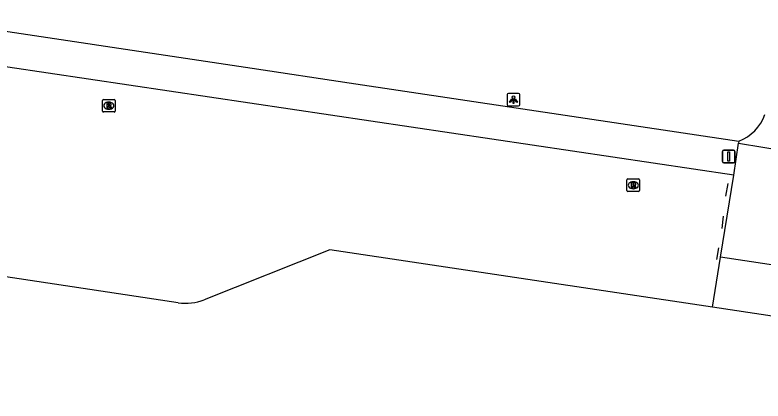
# Model space of a CAD drawing. Extents: x 164150 to 165261, y 382513 to 383432.
# Drawn here: x 164313.5 to 164372.9, y 382684.7 to 382715.4 of the extents above; entities that cross this region are included whole.
import ezdxf

# ---------------------------------------------------------------- set-up
doc = ezdxf.new("R2010")
doc.units = 0
for name, color, linetype in [('IMGEO_Afsluitpaal', 7, 'Continuous'), ('IMGEO_Fietspad_open', 7, 'Continuous'), ('IMGEO_Hek', 7, 'Continuous'), ('IMGEO_Lichtpunt', 7, 'Continuous'), ('IMGEO_Parkeervlak_open', 7, 'Continuous'), ('IMGEO_Rijbaan_lokaal_open', 7, 'Continuous'), ('IMGEO_Rioolput', 7, 'Continuous'), ('IMGEO_Waterloop', 7, 'Continuous')]:
    doc.layers.add(name, color=color, linetype=linetype)

msp = doc.modelspace()

# ---------------------------------------------------------------- linework, layer by layer
at = {"layer": 'IMGEO_Afsluitpaal'}
for p, q in [((164369.637, 382703.772), (164369.637, 382704.572)), ((164369.637, 382704.572), (164369.637, 382703.772)), ((164369.737, 382704.672), (164370.527, 382704.672)), ((164370.527, 382704.672), (164369.737, 382704.672)), ((164370.627, 382704.572), (164370.627, 382703.772)), ((164370.627, 382703.772), (164370.627, 382704.572)), ((164370.527, 382703.672), (164369.737, 382703.672)), ((164369.737, 382703.672), (164370.527, 382703.672))]:
    msp.add_line(p, q, dxfattribs=at)
msp.add_lwpolyline([(164370.057, 382704.547), (164370.207, 382704.547), (164370.207, 382703.797), (164370.057, 382703.797), (164370.057, 382704.547)], dxfattribs=at)
for centre, start, end in [((164369.737, 382704.572), 90, 180), ((164369.737, 382704.572), 90, 180), ((164370.527, 382704.572), 0, 90), ((164370.527, 382704.572), 360, 90), ((164369.737, 382703.772), 180, 270), ((164369.737, 382703.772), 180, 270), ((164370.527, 382703.772), 270, 0), ((164370.527, 382703.772), 270, 0)]:
    msp.add_arc(centre, 0.1, start, end, dxfattribs=at)
at = {"layer": 'IMGEO_Fietspad_open'}
for points in [[(164234.737, 382725.745), (164260.676, 382721.879), (164307.052, 382714.968), (164332.292, 382711.186), (164340.005, 382710.03), (164370.945, 382705.394)], [(164370.532, 382702.671), (164306.471, 382712.221), (164227.905, 382723.931)]]:
    msp.add_lwpolyline(points, dxfattribs=at)
at = {"layer": 'IMGEO_Hek'}
for points in [[(164369.896, 382701.007), (164370.097, 382702.024)], [(164369.609, 382698.442), (164369.717, 382699.436)], [(164369.187, 382695.969), (164369.358, 382696.904)]]:
    msp.add_lwpolyline(points, dxfattribs=at)
at = {"layer": 'IMGEO_Lichtpunt'}
for p, q in [((164352.545, 382709.084), (164352.545, 382708.277)), ((164352.545, 382709.084), (164352.545, 382708.277)), ((164353.447, 382709.179), (164352.639, 382709.179)), ((164353.447, 382709.179), (164352.639, 382709.179)), ((164353.541, 382708.277), (164353.541, 382709.084)), ((164353.541, 382708.277), (164353.541, 382709.084)), ((164352.639, 382708.183), (164353.447, 382708.183)), ((164352.639, 382708.183), (164353.447, 382708.183))]:
    msp.add_line(p, q, dxfattribs=at)
for points in [[(164352.919, 382708.748), (164352.958, 382708.72), (164352.77, 382708.458), (164352.732, 382708.485), (164352.919, 382708.748)], [(164353.021, 382708.7), (164353.068, 382708.7), (164353.068, 382708.378), (164353.021, 382708.378), (164353.021, 382708.7)], [(164353.131, 382708.72), (164353.169, 382708.747), (164353.356, 382708.485), (164353.317, 382708.457), (164353.131, 382708.72)]]:
    msp.add_lwpolyline(points, dxfattribs=at)
msp.add_circle((164353.044, 382708.882), 0.0994, dxfattribs=at)
for centre, start, end in [((164352.639, 382709.084), 90, 180), ((164352.639, 382709.084), 90, 180), ((164353.447, 382709.084), 0, 90), ((164353.447, 382709.084), 0, 90), ((164352.639, 382708.277), 180, 270), ((164352.639, 382708.277), 180, 270), ((164353.447, 382708.277), 270, 0), ((164353.447, 382708.277), 270, 360)]:
    msp.add_arc(centre, 0.0946, start, end, dxfattribs=at)
at = {"layer": 'IMGEO_Parkeervlak_open'}
for points in [[(164368.847, 382692.183), (164369.495, 382696.165)], [(164418.339, 382684.725), (164368.847, 382692.183)]]:
    msp.add_lwpolyline(points, dxfattribs=at)
at = {"layer": 'IMGEO_Rijbaan_lokaal_open'}
for points in [[(164370.945, 382705.394), (164370.921, 382705.236)], [(164370.532, 382702.671), (164370.921, 382705.236)], [(164370.921, 382705.236), (164380.58, 382703.646)], [(164369.495, 382696.165), (164370.532, 382702.671)], [(164419.009, 382689.034), (164413.703, 382689.853), (164412.872, 382689.606), (164369.495, 382696.165)]]:
    msp.add_lwpolyline(points, dxfattribs=at)
msp.add_arc((164369.713, 382708.663), 3.494, 290.65193, 340.63803, dxfattribs=at)
at = {"layer": 'IMGEO_Rioolput'}
for p, q in [((164320.414, 382707.779), (164320.414, 382708.631)), ((164320.489, 382708.705), (164321.341, 382708.705)), ((164320.902, 382708.485), (164320.927, 382708.485)), ((164321.415, 382708.631), (164321.415, 382707.779)), ((164320.925, 382707.925), (164320.9, 382707.925)), ((164321.341, 382707.705), (164320.489, 382707.705)), ((164362.059, 382701.455), (164362.059, 382702.307)), ((164362.134, 382702.381), (164362.986, 382702.381)), ((164362.547, 382702.161), (164362.572, 382702.161)), ((164363.06, 382702.307), (164363.06, 382701.455)), ((164362.986, 382701.381), (164362.134, 382701.381)), ((164362.57, 382701.601), (164362.545, 382701.601))]:
    msp.add_line(p, q, dxfattribs=at)
for points in [[(164320.414, 382707.779), (164320.414, 382708.631)], [(164320.489, 382708.705), (164321.341, 382708.705)], [(164321.003, 382708.403), (164320.751, 382708.405), (164320.751, 382708.005)], [(164321.415, 382708.631), (164321.415, 382707.779)], [(164320.751, 382708.005), (164320.875, 382708.005), (164320.875, 382708.167), (164320.886, 382708.167)], [(164320.929, 382708.324), (164320.875, 382708.324), (164320.875, 382708.243)], [(164320.875, 382708.243), (164320.927, 382708.243)], [(164320.933, 382708.138), (164321.004, 382708.005), (164321.144, 382708.005), (164321.079, 382708.131)], [(164321.341, 382707.705), (164320.489, 382707.705)], [(164362.059, 382701.455), (164362.059, 382702.307)], [(164362.134, 382702.381), (164362.986, 382702.381)], [(164362.648, 382702.079), (164362.396, 382702.081), (164362.396, 382701.681)], [(164362.396, 382701.681), (164362.52, 382701.681), (164362.52, 382701.843), (164362.531, 382701.843)], [(164362.574, 382702), (164362.52, 382702), (164362.52, 382701.919)], [(164362.52, 382701.919), (164362.572, 382701.919)], [(164362.578, 382701.814), (164362.649, 382701.681), (164362.789, 382701.681), (164362.724, 382701.807)], [(164363.06, 382702.307), (164363.06, 382701.455)], [(164362.986, 382701.381), (164362.134, 382701.381)]]:
    msp.add_lwpolyline(points, dxfattribs=at)
for centre, radius, start, end in [((164320.491, 382708.629), 0.0765, 91.55205, 178.44795), ((164320.491, 382708.629), 0.0765, 91.55205, 178.44795), ((164321.002, 382708.293), 0.109, 350.36119, 89.41601), ((164321.339, 382708.629), 0.0765, 1.55205, 88.44795), ((164321.339, 382708.629), 0.0765, 1.55205, 88.44795), ((164320.491, 382707.781), 0.0765, 181.55205, 268.44795), ((164320.491, 382707.781), 0.0765, 181.55205, 268.44795), ((164320.885, 382708.114), 0.0533, 26.02933, 88.69889), ((164320.911, 382708.432), 0.19, 274.7715, 282.96867), ((164320.935, 382708.228), 0.0964, 77.00612, 93.18647), ((164320.949, 382708.285), 0.0378, 276.66336, 79.67722), ((164321, 382708.293), 0.112, 277.58423, 350.98172), ((164320.984, 382708.078), 0.108, 29.51342, 73.79051), ((164321.339, 382707.781), 0.0765, 271.55205, 358.44795), ((164321.339, 382707.781), 0.0765, 271.55205, 358.44795), ((164362.136, 382702.305), 0.0765, 91.55205, 178.44795), ((164362.136, 382702.305), 0.0765, 91.55205, 178.44795), ((164362.53, 382701.79), 0.0533, 26.02933, 88.69889), ((164362.556, 382702.108), 0.19, 274.7715, 282.96867), ((164362.58, 382701.904), 0.0964, 77.00612, 93.18647), ((164362.594, 382701.961), 0.0378, 276.66336, 79.67722), ((164362.647, 382701.969), 0.109, 350.36119, 89.41601), ((164362.645, 382701.969), 0.112, 277.58423, 350.98172), ((164362.629, 382701.754), 0.108, 29.51342, 73.79051), ((164362.984, 382702.305), 0.0765, 1.55205, 88.44795), ((164362.984, 382702.305), 0.0765, 1.55205, 88.44795), ((164362.136, 382701.457), 0.0765, 181.55205, 268.44795), ((164362.136, 382701.457), 0.0765, 181.55205, 268.44795), ((164362.984, 382701.457), 0.0765, 271.55205, 358.44795), ((164362.984, 382701.457), 0.0765, 271.55205, 358.44795)]:
    msp.add_arc(centre, radius, start, end, dxfattribs=at)
for centre, major_axis, ratio, start_param, end_param in [((164320.901, 382708.205), (-0.387, 0.002), 0.722429, 4.712389, 7.853982), ((164320.926, 382708.205), (-0.39, 0.002), 0.717154, 1.570796, 4.712389), ((164362.546, 382701.881), (-0.387, 0.002), 0.722429, 4.712389, 7.853982), ((164362.571, 382701.881), (-0.39, 0.002), 0.717154, 1.570796, 4.712389)]:
    msp.add_ellipse(centre, major_axis=major_axis, ratio=ratio, start_param=start_param, end_param=end_param, dxfattribs=at)
at = {"layer": 'IMGEO_Waterloop'}
for points in [[(164326.419, 382692.543), (164287.46, 382698.415), (164149.515, 382719.205)], [(164368.847, 382692.183), (164338.476, 382696.759), (164328.492, 382692.783)]]:
    msp.add_lwpolyline(points, dxfattribs=at)
msp.add_arc((164327.013, 382696.488), 3.989, 261.44233, 291.76562, dxfattribs=at)

doc.saveas('drawing.dxf')
